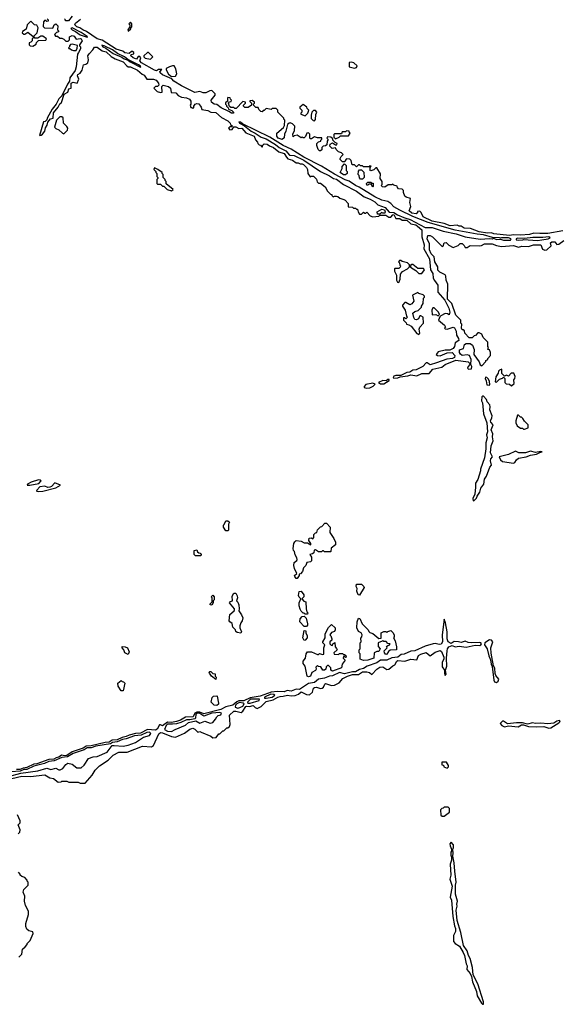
# Model space of a CAD drawing. Extents: x 2889633 to 3052318, y 540750 to 918690.
# Tile 316 of 656: x 2908695 to 2914090, y 777110 to 786905. Entities that reach past the tile are written whole.
import ezdxf

# ---------------------------------------------------------------- set-up
doc = ezdxf.new("R2010")
doc.units = 0

msp = doc.modelspace()

# ---------------------------------------------------------------- linework, layer by layer
at = {"layer": '0CON02XD'}
for points in [[(2909215, 786940), (2909180, 786895), (2909155, 786893.8), (2909142.5, 786905), (2909150, 786915)], [(2908825, 786642.5), (2908858.3, 786661.7), (2908861.7, 786678.3), (2908881.7, 786698.3), (2908955, 786700), (2908960, 786715), (2908925, 786740), (2908905, 786740), (2908875, 786720), (2908841.7, 786721.7), (2908840, 786745), (2908870, 786775), (2908880, 786825), (2908865, 786850), (2908843, 786853), (2908805, 786890), (2908770, 786855), (2908758.3, 786811.7), (2908721.7, 786788.3), (2908720, 786775), (2908735, 786760), (2908745, 786760), (2908775, 786780), (2908828.3, 786738.3), (2908830, 786725), (2908820, 786715), (2908820, 786695), (2908805, 786680), (2908790, 786675), (2908790, 786655), (2908800, 786645), (2908825, 786642.5)], [(2908966.7, 786915), (2908978.8, 786905), (2908979.3, 786890.7), (2908965, 786887.5), (2908945, 786900), (2908930, 786885), (2908928.3, 786838.3), (2908943, 786823), (2909025, 786820), (2909037.5, 786855), (2909055, 786863.3), (2909072.5, 786845), (2909070, 786805), (2909080, 786795), (2909080, 786785), (2909061.7, 786778.3), (2909041.7, 786758.3), (2909052.5, 786742.5), (2909071.7, 786741.7), (2909095, 786720), (2909115, 786720), (2909135, 786710), (2909155, 786690), (2909178.3, 786691.7), (2909190, 786705), (2909190, 786735), (2909215, 786747.5), (2909235, 786742.5), (2909255, 786710), (2909295, 786718.8), (2909306.7, 786715), (2909316.4, 786693.6), (2909290, 786655), (2909290, 786645), (2909300, 786635), (2909300, 786615), (2909280.7, 786579.3), (2909268.3, 786561.7), (2909257.1, 786435), (2909245, 786400), (2909192.9, 786327.1), (2909190, 786295), (2909168.8, 786265), (2909113.6, 786146.4), (2909083.9, 786116.1), (2909056.1, 786063.9), (2909016.4, 786013.6), (2908967.5, 785925), (2908965, 785910), (2908947, 785893), (2908931.7, 785888.3), (2908892.5, 785752.5), (2908910, 785755), (2908922.5, 785765), (2908945, 785797.5), (2908950.9, 785829.1), (2908969.2, 785855), (2908976, 785884), (2909002.5, 785917.5), (2909026.7, 785925), (2909031.9, 785978.1), (2909078.8, 786035), (2909092.7, 786067.3), (2909109.2, 786080.8), (2909135.9, 786164.1), (2909173.3, 786185), (2909184, 786216), (2909207.5, 786225), (2909206, 786275), (2909225, 786283.3), (2909267.5, 786275), (2909283.3, 786315), (2909270, 786345), (2909271.4, 786358.6), (2909295.9, 786374.1), (2909316.1, 786403.9), (2909330, 786455), (2909353, 786463), (2909373.3, 786476.7), (2909380, 786505), (2909374, 786545), (2909384.3, 786565.7), (2909423.3, 786605), (2909439.2, 786630.8), (2909465, 786632.5), (2909513.9, 786593.9), (2909555, 786583.8), (2909605, 786540), (2909645, 786516.7), (2909722.5, 786485), (2909760, 786445), (2909775, 786437.5), (2909795, 786437.5), (2909865, 786403.3), (2909911.7, 786361.7), (2909933, 786353), (2909960, 786315), (2910025, 786313.3), (2910052.5, 786305), (2910076.7, 786275), (2910080, 786255), (2910065, 786240), (2910045, 786240), (2910030, 786225), (2910061.7, 786191.7), (2910095, 786180), (2910110, 786185), (2910108.3, 786241.7), (2910120, 786255), (2910175, 786238.8), (2910193.3, 786225), (2910201.7, 786181.7), (2910245.9, 786175.9), (2910270.7, 786150.7), (2910303, 786133), (2910355, 786128.8), (2910383.3, 786115), (2910397.5, 786095), (2910397.5, 786065), (2910390, 786055), (2910395, 786030), (2910405, 786030), (2910415, 786020), (2910427, 786033), (2910427.5, 786045), (2910440, 786065), (2910455, 786072.5), (2910475, 786068.8), (2910500, 786035), (2910505, 786010), (2910565, 786002.5), (2910595, 785986.2), (2910645, 785982.9), (2910702.7, 785932.7), (2910765, 785900), (2910787.5, 785875), (2910791.7, 785861.7), (2910808.3, 785848.3), (2910805, 785840), (2910785, 785840), (2910770, 785825), (2910785, 785810), (2910808.3, 785811.7), (2910825, 785840), (2910845, 785840), (2910875, 785822.5), (2910905, 785825.8), (2910945, 785780), (2911025, 785746.2), (2911038.3, 785708.3), (2911060, 785685), (2911061.7, 785671.7), (2911075, 785660), (2911088.3, 785658.3), (2911101.7, 785641.7), (2911108.3, 785641.7), (2911111.7, 785658.3), (2911125, 785670), (2911155, 785667.5), (2911179.3, 785649.3), (2911220, 785635), (2911271.2, 785591.2), (2911325, 785573.3), (2911346.2, 785536.2), (2911361.7, 785521.7), (2911406.7, 785506.7), (2911445, 785480), (2911465, 785480), (2911485, 785470), (2911505, 785472.5), (2911517.5, 785465), (2911547.5, 785435), (2911557.5, 785415), (2911560, 785375), (2911581.7, 785341.7), (2911595, 785350), (2911615, 785350), (2911645, 785320), (2911651.7, 785291.7), (2911665, 785280), (2911685, 785280), (2911733, 785243), (2911755, 785200), (2911785, 785170), (2911800, 785165), (2911800, 785155), (2911811.7, 785141.7), (2911825, 785150), (2911845, 785150), (2911857, 785147), (2911878.3, 785128.3), (2911917, 785117), (2911930, 785110), (2911960, 785075), (2911961.7, 785041.7), (2912005, 785040), (2912015, 785030), (2912035, 785030), (2912045, 785020), (2912055, 785020), (2912060, 784995), (2912075, 784970), (2912095, 784970), (2912115, 784990), (2912125, 784980), (2912135, 784980), (2912145, 784990), (2912180, 784955), (2912205, 784942.5), (2912265, 784950), (2912275, 784960), (2912335, 784960), (2912365, 784940), (2912385, 784940), (2912403.8, 784965), (2912415, 784965.7), (2912435, 784927.5), (2912475, 784926.2), (2912499.3, 784909.3), (2912545, 784909.4), (2912584.2, 784874.2), (2912632.5, 784865), (2912650, 784850), (2912693.3, 784815), (2912693.9, 784743.9), (2912717.5, 784665), (2912713.3, 784625), (2912770, 784525), (2912780, 784415), (2912801.7, 784381.7), (2912807.5, 784335), (2912819.3, 784309.3), (2912853.3, 784265), (2912853.3, 784195), (2912922.5, 784115), (2912962.5, 784035), (2912972.5, 783995), (2912965, 783970), (2912949.3, 783979.3), (2912925, 783981.2), (2912882.5, 783957.5), (2912871.7, 783948.3), (2912860, 783915), (2912920, 783865), (2912927.5, 783845), (2912920, 783835), (2912925, 783830), (2912945, 783827.5), (2913005, 783847.5), (2913019.3, 783839.3), (2913036.4, 783806.4), (2913037.5, 783765), (2913057.5, 783735), (2913060, 783715), (2913025, 783690), (2913017, 783653), (2913005, 783632.5), (2912973, 783617), (2912925, 783616.7), (2912855, 783600), (2912837.5, 783575), (2912850, 783565), (2912875, 783561.2), (2912945, 783591.2), (2912995, 783593.8), (2913020.8, 783565), (2913016.8, 783543.2), (2912996.9, 783533.1), (2912942.1, 783527.9), (2912839.2, 783490.8), (2912775, 783472.5), (2912745, 783490), (2912735, 783490), (2912704, 783455), (2912637.8, 783422.2), (2912605, 783416.9), (2912575, 783398.6), (2912545, 783395.6), (2912483.3, 783366.7), (2912433.8, 783366.2), (2912415, 783360), (2912407.5, 783345), (2912415, 783337.5), (2912455, 783342.5)], [(2914095, 784803.8), (2913945, 784777.5), (2913865, 784776.7), (2913807, 784783), (2913765, 784768.8), (2913675, 784760.6), (2913605.9, 784764.1), (2913565, 784758.6), (2913410, 784775), (2913385, 784783.8), (2913345, 784781.4), (2913263.6, 784793.6), (2913177, 784827), (2913115, 784831.2), (2913085, 784850), (2913065, 784850), (2913045, 784860), (2912975, 784852.9), (2912915, 784876.7), (2912795, 784900), (2912707.5, 784945), (2912688.3, 784988.3), (2912675, 785000), (2912651.7, 784998.3), (2912650, 784985), (2912636.1, 784973.9), (2912595, 784979.2), (2912566.7, 785005), (2912582.5, 785045), (2912572.5, 785085), (2912580, 785125), (2912538.3, 785138.3), (2912525, 785150), (2912510, 785185), (2912510, 785205), (2912498.3, 785218.3), (2912461.7, 785221.7), (2912450, 785235), (2912448.3, 785248.3), (2912415, 785260), (2912405, 785270), (2912395, 785262.5), (2912358.3, 785261.7), (2912325, 785240), (2912301.7, 785241.7), (2912290, 785255), (2912300, 785265), (2912300, 785295), (2912280, 785325), (2912281.7, 785371.7), (2912245, 785430), (2912235, 785430), (2912215, 785410), (2912185, 785400), (2912180, 785405), (2912180, 785435), (2912188.3, 785448.3), (2912175, 785450), (2912165, 785440), (2912115, 785440), (2912105, 785450), (2912085, 785450), (2912075, 785460), (2912065, 785460), (2912045, 785440), (2912025, 785460), (2912001.7, 785461.7), (2911990, 785505), (2911977, 785517), (2911945, 785520), (2911930, 785505), (2911928.3, 785491.7), (2911905, 785490), (2911880, 785515), (2911880, 785525), (2911890, 785545), (2911910, 785565), (2911895, 785580), (2911865, 785590), (2911840, 785615), (2911835, 785630), (2911803, 785623), (2911778.3, 785648.3), (2911781.7, 785668.3), (2911805, 785680), (2911835, 785660), (2911848.3, 785661.7), (2911850, 785675), (2911831.7, 785681.7), (2911810, 785705), (2911808.3, 785718.3), (2911790, 785735), (2911755, 785740), (2911750, 785725), (2911760, 785715), (2911760, 785705), (2911753, 785697), (2911748.3, 785661.7), (2911735, 785650), (2911711.7, 785648.3), (2911700, 785635), (2911698.3, 785611.7), (2911685, 785600), (2911675, 785600), (2911662.5, 785615), (2911650, 785655), (2911650, 785675), (2911665, 785690), (2911690, 785695), (2911690, 785705), (2911700, 785715), (2911698.3, 785728.3), (2911655, 785730), (2911625, 785740), (2911595, 785720), (2911585, 785720), (2911580, 785725), (2911580, 785765), (2911565, 785780), (2911550, 785775), (2911538.3, 785741.7), (2911525, 785730), (2911515, 785730), (2911505, 785740), (2911495, 785730), (2911455, 785757.5), (2911425, 785750), (2911415, 785740), (2911410, 785765), (2911427, 785803), (2911430, 785845), (2911408.3, 785868.3), (2911385, 785877.5), (2911373, 785877), (2911358.3, 785861.7), (2911342.5, 785795), (2911327.5, 785765), (2911325, 785730), (2911305, 785712.5), (2911265, 785727.5), (2911250, 785745), (2911250, 785775), (2911316.4, 785833.6), (2911327, 785853), (2911330, 785905), (2911320, 785915), (2911320, 785925), (2911260, 785985), (2911260, 786005), (2911245, 786020), (2911205, 786020), (2911195, 786010), (2911145, 786020), (2911125, 786000), (2911115, 786000), (2911105, 785990), (2911091.7, 785991.7), (2911071.7, 786011.7), (2911065, 786030), (2911043, 786033), (2911021.7, 786051.7), (2911020, 786065), (2911030, 786075), (2911030, 786085), (2911005, 786100), (2910981.7, 786098.3), (2910981.7, 786091.7), (2911000, 786075), (2911000, 786055), (2910967, 786033), (2910933, 786033), (2910920, 786045), (2910920, 786055), (2910940, 786075), (2910940, 786085), (2910915, 786090), (2910848.3, 786021.7), (2910835, 786020), (2910825, 786030), (2910795, 786030), (2910781.7, 786041.7), (2910770, 786075), (2910781.7, 786088.3), (2910798.3, 786091.7), (2910800, 786105), (2910790, 786115), (2910788.3, 786128.3), (2910765, 786130), (2910760, 786125), (2910760, 786095), (2910741.7, 786078.3), (2910740, 786065), (2910750, 786055), (2910750, 786045), (2910768.3, 786028.3), (2910770, 786015), (2910805, 786000), (2910820, 785985), (2910820, 785975), (2910800, 785975), (2910775, 785992.5), (2910697.1, 786027.1), (2910655, 786062.5), (2910627.5, 786065), (2910603.3, 786085), (2910600, 786105), (2910640, 786155), (2910638.3, 786168.3), (2910605, 786200), (2910585, 786197.5), (2910545, 786177.5), (2910518.3, 786178.3), (2910485, 786190), (2910435, 786181.2), (2910305, 786248), (2910227.5, 786295), (2910206.7, 786316.7), (2910113.8, 786355), (2910090, 786375), (2910087.5, 786385), (2910108.3, 786408.3), (2910075, 786410), (2910055, 786397.5), (2910035, 786402), (2909907.5, 786475), (2909890, 786495), (2909900, 786525), (2909888.3, 786538.3), (2909871.7, 786538.3), (2909856.7, 786513.3), (2909822.5, 786525), (2909800, 786545), (2909801.7, 786558.3), (2909830, 786565), (2909828.3, 786578.3), (2909815, 786590), (2909805, 786590), (2909785, 786570), (2909740, 786575), (2909721.7, 786591.7), (2909655, 786612), (2909515, 786702.5), (2909465, 786716.2), (2909358.3, 786788.3), (2909322.7, 786802.7), (2909293.8, 786823.8), (2909262.5, 786835), (2909242.5, 786855), (2909250.7, 786869.3), (2909298.3, 786911.7)], [(2909775, 786790), (2909800, 786815), (2909800, 786825), (2909810, 786835), (2909810, 786865), (2909795, 786880), (2909780, 786865), (2909790, 786855), (2909790, 786835), (2909770, 786805), (2909775, 786790)], [(2909365, 786730), (2909370, 786735), (2909357.5, 786745), (2909305, 786776), (2909215, 786822.5), (2909202.5, 786817.5), (2909215, 786803.3), (2909248.8, 786788.8), (2909297.5, 786755), (2909365, 786730)], [(2909228.3, 786598.3), (2909255, 786600), (2909267, 786623), (2909268.3, 786648.3), (2909215, 786662.5), (2909201.7, 786658.3), (2909190, 786645), (2909190, 786635), (2909180, 786625), (2909185, 786620), (2909195, 786620), (2909210, 786605), (2909228.3, 786598.3)], [(2909895, 786432.5), (2909900, 786435), (2909892.5, 786445), (2909877.5, 786455), (2909770, 786510), (2909737.5, 786535), (2909668.8, 786568.8), (2909616.7, 786605), (2909535, 786646.2), (2909510, 786650), (2909522.5, 786635), (2909551.2, 786621.2), (2909625, 786568.8), (2909711.2, 786531.2), (2909732.5, 786515), (2909772.5, 786502.5), (2909792.5, 786485), (2909895, 786432.5)], [(2909995, 786512.5), (2910020, 786535), (2909975, 786580), (2909965, 786580), (2909930, 786545), (2909930, 786535), (2909943, 786523), (2909995, 786512.5)], [(2910205, 786340), (2910245, 786342.5), (2910257.5, 786365), (2910247.5, 786415), (2910230, 786445), (2910215, 786447.5), (2910183, 786437), (2910151.7, 786418.3), (2910150, 786405), (2910173.6, 786363.6), (2910205, 786340)], [(2912025, 786422.5), (2912045, 786430), (2912050, 786445), (2912017, 786477), (2911995, 786482.5), (2911971.7, 786478.3), (2911970, 786435), (2912025, 786422.5)], [(2911535, 785950), (2911560, 785975), (2911570, 786005), (2911551.7, 786021.7), (2911550, 786035), (2911515, 786060), (2911480, 786035), (2911480, 786025), (2911500, 786005), (2911500, 785985), (2911490, 785975), (2911490, 785965), (2911535, 785950)], [(2911625, 785900), (2911637, 785913), (2911638.3, 785961.7), (2911650, 785985), (2911635, 786000), (2911615, 786000), (2911600, 785985), (2911592.5, 785955), (2911592.5, 785922.5), (2911611.7, 785901.7), (2911625, 785900)], [(2909135, 785770), (2909170, 785805), (2909172.5, 785825), (2909163, 785843), (2909130, 785875), (2909128.3, 785928.3), (2909115, 785940), (2909105, 785940), (2909095, 785937.5), (2909062.5, 785905), (2909040, 785835), (2909053, 785823), (2909085, 785810), (2909120, 785775), (2909135, 785770)], [(2913575, 784713.3), (2913580, 784725), (2913555, 784733.3), (2913485, 784736.2), (2913475, 784730), (2913465, 784736.2), (2913397, 784737), (2913305, 784765.6), (2913245, 784770.8), (2913025, 784812), (2912755, 784887.5), (2912605, 784948.6), (2912475, 785010), (2912414.4, 785044.4), (2912385, 785077.5), (2912356.1, 785096.1), (2912295, 785110.8), (2912224.4, 785144.4), (2912069.7, 785239.7), (2912034.4, 785254.4), (2911972.5, 785297.5), (2911932.1, 785312.1), (2911825, 785368), (2911695, 785449.2), (2911518.8, 785538.8), (2911395, 785616), (2911315, 785653.8), (2911182.5, 785735), (2910910, 785870), (2910890, 785885), (2910872.5, 785887.5), (2910880, 785875), (2910928.8, 785848.8), (2910997.5, 785795), (2911037.5, 785777.5), (2911095, 785736.7), (2911145, 785721.2), (2911237, 785663), (2911275, 785632), (2911339.5, 785599.5), (2911378.8, 785558.8), (2911425, 785554), (2911518.6, 785508.6), (2911684.4, 785394.4), (2911775, 785352.5), (2911814.2, 785324.2), (2911845, 785318), (2911915, 785266), (2912045, 785198.6), (2912121.3, 785141.3), (2912180.7, 785120.7), (2912224.5, 785094.5), (2912254.3, 785064.3), (2912328, 785038), (2912369.1, 784989.1), (2912415, 784988.2), (2912452.1, 784962.1), (2912515, 784935.7), (2912578.5, 784918.5), (2912725, 784838.8), (2912752, 784838), (2912795, 784838), (2912905, 784802), (2913035, 784776.2), (2913125, 784746.2), (2913275, 784721.2), (2913365, 784727.5), (2913395, 784723.8), (2913405, 784730), (2913435, 784717.5), (2913475, 784722.5), (2913505, 784713.3), (2913575, 784713.3)], [(2911835, 785720), (2911870, 785735), (2911885, 785750), (2911965, 785750), (2911980, 785775), (2911970, 785785), (2911970, 785795), (2911945, 785800), (2911935, 785790), (2911901.7, 785788.3), (2911895, 785770), (2911825, 785770), (2911818.3, 785761.7), (2911820, 785735), (2911835, 785720)], [(2911935, 785362.5), (2911915, 785362.5), (2911880, 785385), (2911900, 785425), (2911900, 785445), (2911925, 785470), (2911940, 785455), (2911940, 785405), (2911950, 785395), (2911950, 785375), (2911935, 785362.5)], [(2910205, 785202.5), (2910220, 785215), (2910151.7, 785271.7), (2910150, 785295), (2910140, 785305), (2910140, 785315), (2910120, 785335), (2910120, 785365), (2910110, 785375), (2910110, 785385), (2910070, 785415), (2910035, 785430), (2910030, 785415), (2910050, 785395), (2910050, 785385), (2910060, 785375), (2910060, 785345), (2910070, 785335), (2910070, 785325), (2910060, 785315), (2910060, 785275), (2910065, 785270), (2910095, 785270), (2910115, 785250), (2910128.3, 785248.3), (2910160, 785215), (2910205, 785202.5)], [(2912105, 785320), (2912085, 785320), (2912073, 785333), (2912070, 785355), (2912060, 785365), (2912063, 785397), (2912075, 785410), (2912095, 785410), (2912117, 785387), (2912120, 785335), (2912105, 785320)], [(2912205, 785240), (2912188.3, 785268.3), (2912165, 785270), (2912155, 785260), (2912145, 785260), (2912143, 785277), (2912155, 785290), (2912185, 785290), (2912195, 785280), (2912208.3, 785278.3), (2912210, 785245), (2912205, 785240)], [(2912275, 784970), (2912251.7, 784971.7), (2912250, 784995), (2912295, 785018.8), (2912323.3, 785015), (2912330, 784995), (2912325, 784980), (2912305, 784980), (2912292.5, 784987.5), (2912275, 784970)], [(2912455, 783342.5), (2912477, 783353), (2912555, 783361.2), (2912585, 783371.2), (2912645, 783361.4), (2912695, 783384.6), (2912765, 783384), (2912802.3, 783427.7), (2912891.1, 783448.9), (2912924.4, 783475.6), (2913031.2, 783518.8), (2913155, 783500), (2913168.3, 783488.3), (2913170, 783475), (2913152.5, 783455), (2913148.3, 783438.3), (2913158.3, 783428.3), (2913188.3, 783431.7), (2913190, 783455), (2913180, 783475), (2913182.5, 783525), (2913166.7, 783565), (2913145, 783570), (2913095, 783563.8), (2913076.7, 783576.7), (2913067.1, 783595), (2913069.2, 783620.8), (2913108.8, 783635), (2913116.2, 783673.8), (2913135, 783683.8), (2913175, 783683.8), (2913198.3, 783668.3), (2913213.8, 783625), (2913212, 783575), (2913262.7, 783502.7), (2913275, 783472.5), (2913290, 783460), (2913330, 783505), (2913330, 783515), (2913350, 783525), (2913350, 783535), (2913377.5, 783565), (2913377.5, 783595), (2913365, 783620), (2913350, 783625), (2913357.5, 783645), (2913350, 783655), (2913348.3, 783698.3), (2913303.6, 783743.6), (2913290, 783775), (2913265, 783790), (2913251.7, 783788.3), (2913228.3, 783761.7), (2913215, 783760), (2913195, 783740), (2913165, 783740), (2913120, 783785), (2913118.3, 783808.3), (2913105, 783820), (2913095, 783820), (2913087.5, 783835), (2913090, 783875), (2913080, 783885), (2913080, 783915), (2913032.5, 783965), (2912990.7, 784080.7), (2912947.5, 784125), (2912951.2, 784275), (2912936.7, 784315), (2912932.5, 784355), (2912925, 784367.5), (2912873.9, 784393.9), (2912854, 784414), (2912853.3, 784445), (2912821.2, 784495), (2912817, 784547), (2912787.5, 784575), (2912770, 784615), (2912770, 784675), (2912747.5, 784725), (2912751.7, 784758.3), (2912775, 784757.5), (2912800, 784745), (2912895, 784650), (2912910, 784655), (2912913, 784677), (2912920, 784685), (2912935, 784687.5), (2912961.7, 784661.7), (2913005, 784637.5), (2913055, 784657.5), (2913075, 784680), (2913095, 784680), (2913115, 784660), (2913125, 784640), (2913145, 784640), (2913175, 784660), (2913265, 784656.7), (2913285, 784658.8), (2913316.4, 784673.6), (2913393.6, 784673.6), (2913435, 784658.8), (2913485, 784650), (2913605, 784660), (2913655, 784642.5), (2913687, 784653), (2913755, 784647.5), (2913805, 784666.2), (2913875, 784666.2), (2913891.7, 784621.7), (2913915, 784611.2), (2913935, 784616.7), (2913980, 784655), (2913972.5, 784685), (2913985, 784696.2), (2914015, 784696.7), (2914035, 784670), (2914055, 784673.3), (2914105, 784707.5)], [(2913845, 784708.8), (2913885, 784713.8), (2913950, 784725), (2913970, 784735), (2913955, 784746), (2913895, 784738.8), (2913798.3, 784738.3), (2913715, 784727.5), (2913645, 784730), (2913630, 784725), (2913630, 784715), (2913655, 784711.2), (2913696.1, 784713.9), (2913705, 784720), (2913845, 784708.8)], [(2912465, 784290), (2912477.5, 784325), (2912480, 784375), (2912500, 784400), (2912550, 784425), (2912570, 784445), (2912570, 784465), (2912550, 784485), (2912498.3, 784498.3), (2912485, 784510), (2912471.7, 784508.3), (2912460, 784495), (2912470, 784485), (2912473, 784463), (2912480, 784455), (2912478.3, 784441.7), (2912465, 784430), (2912425, 784430), (2912420, 784425), (2912423, 784403), (2912440, 784365), (2912443, 784313), (2912450, 784295), (2912465, 784290)], [(2912695, 784380), (2912720, 784415), (2912708.3, 784428.3), (2912655, 784430), (2912605, 784470), (2912595, 784470), (2912581.7, 784458.3), (2912581.7, 784441.7), (2912635, 784410), (2912665, 784380), (2912695, 784380)], [(2912665, 783772.5), (2912672.5, 783785), (2912667.5, 783825), (2912673, 783847), (2912710, 783885), (2912707.5, 783945), (2912685, 783960), (2912675, 783960), (2912660, 783930), (2912639.3, 783920.7), (2912625, 783923.3), (2912613.6, 783943.6), (2912603.3, 783985), (2912625, 784002.5), (2912658.3, 784011.7), (2912690, 784045), (2912690, 784055), (2912707, 784083), (2912710, 784135), (2912720, 784145), (2912720, 784155), (2912707, 784167), (2912665, 784180), (2912655, 784190), (2912600, 784165), (2912612.5, 784105), (2912593.3, 784076.7), (2912575, 784067.5), (2912535, 784090), (2912525, 784090), (2912500, 784065), (2912500, 784055), (2912527.5, 784015), (2912540, 783955), (2912550, 783945), (2912535, 783930), (2912525, 783940), (2912511.7, 783938.3), (2912510, 783915), (2912538.3, 783888.3), (2912540, 783875), (2912565, 783870), (2912586.4, 783856.4), (2912642.3, 783782.3), (2912665, 783772.5)], [(2912855, 783960), (2912867.5, 783972.5), (2912860, 783995), (2912815, 784040), (2912801.7, 784038.3), (2912792.5, 784015), (2912795, 783970), (2912831.7, 783971.7), (2912855, 783960)], [(2913585, 783262.5), (2913610, 783285), (2913608.3, 783321.7), (2913617.5, 783335), (2913620, 783355), (2913608.3, 783388.3), (2913581.7, 783388.3), (2913555, 783360), (2913535, 783367.5), (2913515, 783360), (2913490, 783385), (2913488.3, 783428.3), (2913465, 783420), (2913455, 783410), (2913451.7, 783388.3), (2913428.3, 783351.7), (2913421.7, 783301.7), (2913435, 783300), (2913465, 783330), (2913495, 783340), (2913505, 783350), (2913520, 783335), (2913520, 783295), (2913532.5, 783282.5), (2913565, 783280), (2913585, 783262.5)], [(2912315, 783283.8), (2912367.5, 783315), (2912370, 783325), (2912355, 783326.2), (2912337.5, 783312.5), (2912305, 783316), (2912262.5, 783295), (2912283.8, 783283.8), (2912315, 783283.8)], [(2913365, 783270), (2913370, 783275), (2913367, 783307), (2913355, 783330), (2913340, 783345), (2913325, 783350), (2913322.5, 783335), (2913333.8, 783313.8), (2913341.2, 783271.2), (2913365, 783270)], [(2912145, 783240), (2912175, 783244), (2912210.7, 783259.3), (2912228.3, 783278.3), (2912205, 783288), (2912136.7, 783275), (2912120, 783255), (2912120, 783245), (2912145, 783240)], [(2913205, 782120), (2913215, 782122.5), (2913236.7, 782145), (2913243.8, 782166.2), (2913270, 782205), (2913280, 782245), (2913308.8, 782285), (2913316, 782335), (2913336.8, 782363.2), (2913370, 782455), (2913387.5, 782475), (2913375.9, 782515.9), (2913380, 782535), (2913397.5, 782555), (2913376.4, 782595), (2913384.2, 782665), (2913402.9, 782715), (2913395.6, 782755), (2913399.2, 782785), (2913383.1, 782825), (2913404.2, 782875), (2913380.4, 782900.4), (2913376.7, 782915), (2913390.8, 782945), (2913392.5, 782965), (2913368.6, 783025), (2913373.8, 783055), (2913370, 783075), (2913343.3, 783105), (2913336.1, 783126.1), (2913305, 783160), (2913295, 783160), (2913288.3, 783151.7), (2913287.5, 783115), (2913297.5, 783095), (2913308, 782985), (2913340, 782895), (2913346, 782805), (2913336.7, 782775), (2913343.8, 782745), (2913329.2, 782695), (2913329.4, 782635), (2913316, 782545), (2913276, 782435), (2913277.7, 782417.7), (2913250.3, 782329.7), (2913226, 782295), (2913228.6, 782255), (2913220, 782185), (2913201.7, 782141.7), (2913205, 782120)], [(2913705, 782830), (2913715, 782832.5), (2913750, 782845), (2913750, 782875), (2913715, 782910), (2913698.3, 782938.3), (2913685, 782950), (2913675, 782950), (2913655, 782970), (2913645, 782970), (2913627.5, 782915), (2913627.5, 782895), (2913642.5, 782865), (2913675, 782840), (2913695, 782840), (2913705, 782830)], [(2913605, 782493.3), (2913619.5, 782500.5), (2913634.4, 782525.6), (2913655, 782542.5), (2913730, 782555), (2913775, 782573.3), (2913835, 782583.3), (2913865, 782600), (2913890, 782605), (2913875, 782610), (2913825, 782600), (2913775, 782611.2), (2913725, 782597.1), (2913656.4, 782596.4), (2913625, 782613.8), (2913555, 782578.9), (2913463.8, 782556.2), (2913476.7, 782525), (2913495, 782510), (2913605, 782493.3)], [(2908795, 782274.2), (2908885, 782292), (2908907, 782317), (2908900, 782325), (2908883.3, 782326.7), (2908810, 782305), (2908772.5, 782285), (2908770, 782275), (2908795, 782274.2)], [(2908885, 782210), (2908925, 782214.2), (2909055, 782246.7), (2909100, 782275), (2909045, 782297.5), (2909009.7, 782260.3), (2908995, 782253.3), (2908975, 782252.5), (2908945, 782264.2), (2908895, 782258.8), (2908863.8, 782225), (2908862.5, 782215), (2908885, 782210)], [(2910765, 781820), (2910745, 781820), (2910720, 781855), (2910720, 781875), (2910728.3, 781881.7), (2910745, 781920), (2910765, 781920), (2910780, 781905), (2910772.5, 781885), (2910771.7, 781828.3), (2910765, 781820)], [(2911455, 781347.5), (2911445, 781347.5), (2911430, 781365), (2911427.5, 781375), (2911450, 781395), (2911426.7, 781445), (2911420, 781475), (2911423.9, 781506.1), (2911450, 781525), (2911452.5, 781535), (2911451.7, 781551.7), (2911433, 781583), (2911427.5, 781615), (2911417.5, 781625), (2911413.3, 781645), (2911421.2, 781695), (2911429.3, 781710.7), (2911445, 781722.5), (2911495, 781717.5), (2911525, 781700), (2911555, 781700), (2911590, 781680), (2911590, 781695), (2911570, 781725), (2911571.7, 781748.3), (2911595, 781750), (2911608.3, 781741.7), (2911620, 781755), (2911620, 781785), (2911635, 781800), (2911650, 781805), (2911655, 781830), (2911685, 781860), (2911698.3, 781861.7), (2911730, 781895), (2911747, 781897), (2911782.5, 781855), (2911780, 781805), (2911820, 781745), (2911836.4, 781706.4), (2911835, 781680), (2911791.7, 781648.3), (2911790, 781615), (2911785, 781610), (2911725, 781610), (2911715, 781620), (2911705, 781620), (2911695, 781610), (2911665, 781610), (2911635, 781630), (2911621.7, 781628.3), (2911618.3, 781601.7), (2911605, 781590), (2911580, 781585), (2911597.5, 781557.5), (2911597, 781523), (2911587, 781513), (2911550, 781505), (2911540, 781475), (2911518.3, 781451.7), (2911507.5, 781415), (2911486.4, 781393.6), (2911475, 781390), (2911472.5, 781375), (2911455, 781347.5)], [(2910495, 781570), (2910441.7, 781571.7), (2910430, 781585), (2910430, 781625), (2910455, 781630), (2910461.7, 781611.7), (2910475, 781600), (2910488.3, 781598.3), (2910500, 781585), (2910495, 781570)], [(2912075, 781180), (2912060, 781185), (2912048.3, 781218.3), (2912050, 781245), (2912040, 781265), (2912045, 781290), (2912095, 781290), (2912117, 781267), (2912120, 781255), (2912075, 781180)], [(2910605, 781080), (2910590, 781085), (2910590, 781095), (2910610, 781115), (2910610, 781155), (2910600, 781165), (2910615, 781180), (2910630, 781165), (2910630, 781135), (2910620, 781125), (2910620, 781105), (2910605, 781080)], [(2910895, 780802.5), (2910858.3, 780808.3), (2910845, 780820), (2910840, 780835), (2910813, 780863), (2910807, 780897), (2910783.6, 780913.6), (2910777.5, 780925), (2910783, 780987), (2910826.4, 781023.6), (2910830, 781035), (2910830, 781045), (2910780, 781105), (2910791.7, 781118.3), (2910810, 781125), (2910808.3, 781171.7), (2910825, 781200), (2910845, 781200), (2910857.5, 781175), (2910860, 781155), (2910850, 781125), (2910865, 781110), (2910873, 781083), (2910877.5, 781045), (2910872.5, 781025), (2910900, 780985), (2910912.5, 780955), (2910907.5, 780925), (2910892.5, 780905), (2910882.5, 780875), (2910882.5, 780855), (2910900, 780815), (2910895, 780802.5)], [(2911555, 780990), (2911535, 780990), (2911525, 781000), (2911515, 781000), (2911495, 781020), (2911485, 781040), (2911473.8, 781075), (2911473.3, 781105), (2911490, 781145), (2911475, 781160), (2911468.3, 781178.3), (2911475, 781217.5), (2911495, 781220), (2911520, 781185), (2911520, 781165), (2911500, 781145), (2911521.7, 781121.7), (2911540, 781115), (2911542.5, 781045), (2911550, 781015), (2911560, 781005), (2911555, 780990)], [(2911545, 780870), (2911525, 780870), (2911480, 780915), (2911483.3, 780945), (2911505, 780967.5), (2911525, 780970), (2911541.7, 780951.7), (2911557.5, 780895), (2911556.7, 780883.3), (2911545, 780870)], [(2908617.5, 779355), (2908715, 779379.2), (2908803.9, 779376.1), (2908943.6, 779393.6), (2908995, 779362.5), (2909030, 779355), (2909078.3, 779318.3), (2909107, 779323), (2909115, 779330), (2909165, 779330), (2909185, 779320), (2909275, 779320), (2909295, 779310), (2909345, 779310), (2909415, 779390), (2909445, 779440), (2909487, 779483), (2909575, 779537.5), (2909625, 779587.5), (2909680.7, 779619.3), (2909765, 779616.7), (2909915, 779677.5), (2910007, 779673), (2910026.1, 779683.9), (2910079.3, 779800.7), (2910095, 779813.3), (2910115, 779811.2), (2910205, 779773.8), (2910245, 779766.7), (2910333.6, 779806.4), (2910385, 779846.7), (2910415, 779856.7), (2910435, 779847.5), (2910465, 779817.5), (2910485, 779822.5), (2910498.3, 779818.3), (2910595, 779777.5), (2910615, 779762.5), (2910647, 779763), (2910675, 779800), (2910685, 779800), (2910715, 779830), (2910725, 779830), (2910755, 779860), (2910765, 779860), (2910780, 779875), (2910786.7, 779895), (2910782.5, 779985), (2910822.5, 780025), (2910845, 780025.8), (2910895.9, 780014.1), (2910915, 780026.7), (2910945, 780071.2), (2910955, 780075.8), (2910978.8, 780071.2), (2911015, 780082.5), (2911035, 780062.5), (2911056.4, 780053.6), (2911095, 780072.5), (2911145, 780123.3), (2911215, 780138), (2911260, 780165), (2911285, 780172), (2911316.1, 780173.9), (2911356.1, 780186.1), (2911395, 780180), (2911435, 780183.3), (2911466.1, 780193.9), (2911495, 780220), (2911545, 780192.5), (2911575, 780187.5), (2911607.5, 780215), (2911617.5, 780255), (2911625, 780262.5), (2911645, 780263.3), (2911685, 780251.2), (2911703.9, 780256.1), (2911716, 780264), (2911727.5, 780295), (2911737, 780303), (2911795, 780282), (2911825, 780286), (2911872.3, 780307.7), (2911908.3, 780351.7), (2911955, 780374.2), (2912005, 780390), (2912065, 780390), (2912105, 780417.5), (2912146.4, 780416.4), (2912171.7, 780411.7), (2912195, 780392.5), (2912246.1, 780443.9), (2912275, 780463.8), (2912306, 780466), (2912345, 780440), (2912365, 780442.5), (2912405, 780477.5), (2912425, 780487.5), (2912444, 780525), (2912455, 780531.4), (2912525, 780522.5), (2912585, 780542.5), (2912645, 780537.5), (2912660.9, 780579.1), (2912685, 780594.2), (2912735, 780610), (2912775, 780576.7), (2912825, 780613.8), (2912875, 780630), (2912888.3, 780618.3), (2912913.3, 780565), (2912913.3, 780545), (2912897, 780513), (2912897, 780467), (2912920, 780435), (2912917.5, 780405), (2912925, 780380), (2912936.4, 780393.6), (2912930, 780435), (2912943.3, 780475), (2912938.8, 780555), (2912944.2, 780625), (2912947.1, 780645), (2912961.2, 780665), (2912995, 780678.8), (2913025, 780667.1), (2913065, 780672.2), (2913135, 780661.9), (2913225, 780681.1), (2913269.7, 780680.3), (2913281.2, 780685), (2913286.2, 780695), (2913281.2, 780705), (2913265, 780710), (2913185, 780704.4), (2913155, 780707.9), (2913125, 780721.1), (2913085, 780708.5), (2913058.8, 780715), (2913015, 780719.2), (2912985, 780700), (2912956.8, 780716.8), (2912946.6, 780746.6), (2912944.2, 780815), (2912929.2, 780905), (2912915, 780940), (2912895.7, 780785), (2912897.5, 780715), (2912885, 780692.9), (2912865, 780688.2), (2912825, 780700), (2912805, 780696.9), (2912725, 780671.9), (2912622.2, 780627.8), (2912585, 780623.6), (2912516.2, 780593.8), (2912489.4, 780590.6), (2912455.5, 780564.5), (2912395, 780555.7), (2912345, 780533.3), (2912281.2, 780535), (2912245, 780508.1), (2912150, 780475), (2912115, 780450.8), (2912075, 780441.2), (2912035, 780418.8), (2912005, 780418.8), (2911925, 780399.1), (2911875, 780409.6), (2911805, 780378.8), (2911775, 780373.6), (2911725, 780353.1), (2911665.4, 780344.6), (2911625, 780311.9), (2911565, 780302.9), (2911476.7, 780243.3), (2911445, 780244.2), (2911395, 780225.6), (2911355, 780232.9), (2911325, 780218.9), (2911257.6, 780222.4), (2911195, 780215.5), (2911085, 780176.9), (2910985, 780159.2), (2910925, 780128.5), (2910875, 780128.8), (2910855, 780119.6), (2910815, 780086.5), (2910745, 780068.2), (2910696.4, 780043.6), (2910525, 780000), (2910485, 780015.4), (2910454.7, 780015.3), (2910437.9, 780005), (2910419.2, 779970.8), (2910345, 779965.5), (2910295, 779937.8), (2910255.4, 779924.6), (2910205, 779914.6), (2910165, 779916.1), (2910115, 779881.2), (2910095, 779891.2), (2910085, 779889.2), (2910061.5, 779848.5), (2910045, 779837.3), (2909965, 779842.2), (2909895, 779806.4), (2909845, 779803.6), (2909782, 779788), (2909755, 779774.4), (2909714.6, 779765.4), (2909665, 779740.5), (2909615, 779736.9), (2909585, 779716.5), (2909544.5, 779715.5), (2909405, 779680), (2909355, 779676.5), (2909325, 779659.4), (2909217.6, 779622.4), (2909165, 779586.2), (2909145, 779582.5), (2909111.5, 779588.5), (2909085, 779569.1), (2909057.3, 779562.7), (2909035, 779547.3), (2908985, 779544.5), (2908865, 779502.1), (2908835, 779498.5), (2908765, 779464.6), (2908729.5, 779460.5), (2908695, 779444.6), (2908662.8, 779447.2)], [(2911565, 780367.5), (2911552.5, 780375), (2911532.5, 780475), (2911515, 780500), (2911513.3, 780525), (2911537.5, 780555), (2911543.6, 780596.4), (2911555, 780617.5), (2911596.4, 780616.4), (2911655, 780590), (2911665, 780590), (2911675, 780600), (2911705, 780590), (2911718.3, 780591.7), (2911720, 780655), (2911730, 780685), (2911710, 780705), (2911710, 780715), (2911732.5, 780755), (2911732.5, 780795), (2911765, 780860), (2911795, 780890), (2911830, 780855), (2911832.5, 780835), (2911825, 780820), (2911795, 780810), (2911780, 780785), (2911790, 780775), (2911800, 780745), (2911798.3, 780731.7), (2911780, 780715), (2911780, 780695), (2911791.7, 780681.7), (2911805, 780680), (2911810, 780695), (2911828.3, 780708.3), (2911830, 780665), (2911845, 780650), (2911850, 780635), (2911820, 780605), (2911821.7, 780591.7), (2911865, 780590), (2911875, 780600), (2911905, 780600), (2911915, 780590), (2911925, 780590), (2911938.3, 780578.3), (2911940, 780565), (2911935, 780560), (2911925, 780570), (2911915, 780570), (2911910, 780555), (2911930, 780535), (2911902.5, 780495), (2911893, 780457), (2911805, 780423.8), (2911790, 780435), (2911788.3, 780458.3), (2911765, 780480), (2911755, 780480), (2911741.7, 780468.3), (2911737.5, 780445), (2911725, 780432.5), (2911710, 780435), (2911688.3, 780468.3), (2911665, 780470), (2911655, 780480), (2911640, 780465), (2911642.5, 780445), (2911635, 780430), (2911600.7, 780409.3), (2911585, 780373.3), (2911565, 780367.5)], [(2912115, 780530), (2912080, 780545), (2912080, 780595), (2912070, 780605), (2912070, 780635), (2912080, 780645), (2912080, 780705), (2912090, 780715), (2912088.3, 780751.7), (2912097.5, 780765), (2912100, 780785), (2912090, 780805), (2912065, 780820), (2912047.5, 780855), (2912050, 780915), (2912065, 780950), (2912078.3, 780948.3), (2912100, 780895), (2912160, 780835), (2912165, 780820), (2912175, 780810), (2912205, 780800), (2912265, 780750), (2912288.3, 780751.7), (2912290, 780805), (2912315, 780820), (2912335, 780820), (2912345, 780810), (2912355, 780820), (2912385, 780830), (2912405, 780810), (2912417.5, 780785), (2912417.5, 780765), (2912410, 780755), (2912427, 780727), (2912442.5, 780665), (2912440, 780635), (2912378.3, 780631.7), (2912360.7, 780619.3), (2912345, 780592.5), (2912335, 780590), (2912322.5, 780605), (2912320, 780625), (2912350, 780655), (2912341.7, 780668.3), (2912355, 780680), (2912368.3, 780681.7), (2912380, 780695), (2912355, 780700), (2912338.3, 780718.3), (2912315, 780720), (2912305, 780730), (2912298.3, 780721.7), (2912260, 780705), (2912258.3, 780668.3), (2912280, 780645), (2912265, 780620), (2912245, 780620), (2912220, 780605), (2912217.5, 780555), (2912155, 780534), (2912115, 780530)], [(2911525, 780730), (2911510, 780755), (2911525, 780830), (2911540, 780825), (2911540, 780805), (2911552.5, 780775), (2911552.5, 780755), (2911535, 780732.5), (2911525, 780730)], [(2909775, 780590), (2909740, 780605), (2909730, 780635), (2909712.5, 780655), (2909715, 780670), (2909745, 780667.5), (2909767.5, 780655), (2909782.5, 780615), (2909775, 780590)], [(2913435, 780312.9), (2913451.9, 780325), (2913458.1, 780345), (2913430.4, 780380.4), (2913421.7, 780401.7), (2913418.1, 780455), (2913407.1, 780477.1), (2913382.1, 780602.1), (2913380, 780655), (2913398.6, 780715), (2913385, 780731.9), (2913365, 780735.5), (2913319.2, 780705), (2913316.8, 780686.8), (2913341.9, 780645), (2913359.2, 780575), (2913377.1, 780537.1), (2913381.9, 780495), (2913392, 780472), (2913407.8, 780335), (2913417.5, 780317.5), (2913435, 780312.9)], [(2910645, 780340), (2910602.5, 780375), (2910582.5, 780405), (2910580, 780415), (2910585, 780420), (2910595, 780420), (2910615, 780400), (2910638.3, 780398.3), (2910640, 780375), (2910650, 780365), (2910645, 780340)], [(2909725, 780230), (2909705, 780230), (2909672.5, 780275), (2909670, 780305), (2909705, 780330), (2909715, 780320), (2909728.3, 780318.3), (2909740, 780305), (2909725, 780230)], [(2910655, 780083.3), (2910630, 780085), (2910600, 780115), (2910608.3, 780161.7), (2910623, 780177), (2910655, 780180), (2910660, 780175), (2910672.5, 780105), (2910670, 780095), (2910655, 780083.3)], [(2911145, 780154.3), (2911205, 780166), (2911232.5, 780185), (2911223.3, 780193.3), (2911193.3, 780195), (2911130, 780165), (2911130, 780155), (2911145, 780154.3)], [(2910865, 780056), (2910885, 780061.2), (2910915, 780076.2), (2910927.5, 780097.5), (2910917.5, 780105), (2910880.9, 780110.9), (2910855, 780100.6), (2910842.2, 780085), (2910836.7, 780065), (2910865, 780056)], [(2910985, 780104.2), (2911075, 780133.3), (2911080, 780145), (2910990, 780145), (2910960, 780115), (2910962.5, 780105), (2910985, 780104.2)], [(2910205, 779823.3), (2910240, 779845), (2910345, 779886.7), (2910375, 779912.5), (2910445, 779930), (2910485, 779907.5), (2910535, 779927.5), (2910588.3, 779908.3), (2910615, 779912.5), (2910642.5, 779945), (2910655, 779970), (2910668.3, 779981.7), (2910695, 779990), (2910700, 780005), (2910685, 780012.5), (2910605, 780005.5), (2910525, 779976.9), (2910485, 780001.5), (2910463.3, 780005), (2910446.4, 779995), (2910442.7, 779957.3), (2910435, 779948.8), (2910385, 779938.8), (2910355, 779941.2), (2910297.1, 779912.9), (2910255, 779900.8), (2910214.4, 779895.6), (2910165, 779898.1), (2910150, 779885), (2910134, 779845), (2910165, 779826.2), (2910205, 779823.3)], [(2913955, 779857.5), (2913975, 779860), (2914055, 779908.8), (2914070, 779925), (2914063.3, 779933.3), (2914035, 779927.1), (2914005, 779907.5), (2913945, 779899.4), (2913875, 779908.1), (2913825, 779904), (2913795, 779910.8), (2913745, 779895.7), (2913695, 779910), (2913635, 779910.8), (2913545, 779901.2), (2913505, 779927.5), (2913495, 779928), (2913472.5, 779905), (2913490, 779885), (2913515, 779871.2), (2913555, 779880), (2913651.7, 779871.7), (2913685, 779888.8), (2913705, 779888.8), (2913754.2, 779874.2), (2913835, 779868.8), (2913905, 779872.5), (2913955, 779857.5)], [(2908584.2, 779375.8), (2908705, 779410), (2908875, 779431.2), (2908965, 779458.8), (2909005, 779447.5), (2909055, 779457.5), (2909085, 779442.5), (2909097, 779443), (2909123, 779457), (2909152.5, 779495), (2909175, 779510), (2909215, 779497.5), (2909263, 779463), (2909307, 779463), (2909335, 779490), (2909380, 779555), (2909425, 779572.5), (2909466.4, 779573.6), (2909565, 779616.7), (2909615, 779683.3), (2909635, 779686.2), (2909725, 779676.7), (2909775, 779686.7), (2909845, 779713.3), (2909925, 779766.7), (2909986.4, 779783.6), (2910000, 779805), (2909985, 779816), (2909960, 779815), (2909901.3, 779788.7), (2909835, 779780.6), (2909755, 779751.9), (2909716.7, 779745), (2909665, 779720), (2909617.5, 779715), (2909599.4, 779700.6), (2909451.5, 779678.5), (2909405, 779662.5), (2909365, 779661.1), (2909335, 779640.6), (2909225, 779604.3), (2909168.9, 779571.1), (2909115, 779565.6), (2909037.7, 779532.3), (2908985, 779526.4), (2908942.9, 779507.1), (2908835, 779480), (2908765, 779447.5), (2908735, 779444.3), (2908701.1, 779428.9), (2908611.2, 779421.2)], [(2912945, 779460), (2912957, 779473), (2912957.5, 779485), (2912938.3, 779518.3), (2912891.7, 779518.3), (2912891.7, 779491.7), (2912908.3, 779488.3), (2912911.7, 779471.7), (2912945, 779460)], [(2912915, 778980), (2912967, 779023), (2912967, 779057), (2912955, 779070), (2912915, 779070), (2912905, 779060), (2912891.7, 779058.3), (2912880, 779045), (2912881.7, 778991.7), (2912895, 778980), (2912915, 778980)], [(2908680, 778805), (2908697, 778823), (2908700, 778845), (2908680, 778895), (2908700, 778915), (2908700, 778935), (2908672.5, 778995)], [(2913305, 777110), (2913307.5, 777135), (2913250, 777315), (2913203, 777403), (2913196.7, 777475), (2913173.8, 777565), (2913156.7, 777595), (2913143.6, 777643.6), (2913108.8, 777695), (2913080, 777825), (2913043.6, 777943.6), (2913036.2, 778045), (2913046.2, 778085), (2913041.2, 778105), (2913046.7, 778135), (2913028.8, 778205), (2913028.8, 778295), (2913036.2, 778325), (2913020, 778435), (2913015.9, 778515.9), (2913000, 778585), (2913006.2, 778615), (2913000, 778655), (2913006.7, 778665), (2913006.7, 778695), (2912985, 778722.5), (2912973.3, 778705), (2912973.8, 778685), (2912990, 778655), (2912990, 778635), (2912982.5, 778625), (2912982.5, 778595), (2912990, 778575), (2912987.5, 778545), (2912973.8, 778505), (2912981.2, 778395), (2912972, 778355), (2912993.8, 778285), (2912976.7, 778175), (2912986.7, 778145), (2913000, 777985), (2913018.3, 777891.7), (2913027.5, 777865), (2913027.5, 777835), (2913007.5, 777795), (2913007.5, 777735), (2913023.9, 777713.9), (2913067.7, 777687.7), (2913105.9, 777625.9), (2913118.8, 777595), (2913133.6, 777513.6), (2913143, 777493), (2913140, 777455), (2913173.3, 777415), (2913187, 777387), (2913196.7, 777335), (2913236.4, 777236.4), (2913242.5, 777195), (2913285, 777120), (2913295, 777110), (2913305, 777110)], [(2908685, 777580), (2908715, 777610), (2908723, 777657), (2908749.3, 777680.7), (2908770, 777705), (2908770, 777715), (2908800, 777745), (2908830, 777815), (2908825, 777830), (2908785, 777842.5), (2908767, 777857), (2908757.5, 777885), (2908757.5, 777915), (2908782.5, 778005), (2908782.5, 778035), (2908753, 778093), (2908742.5, 778135), (2908747.5, 778185), (2908730, 778225), (2908737, 778253), (2908780, 778295), (2908780, 778325), (2908770, 778335), (2908770, 778345), (2908745, 778370), (2908715, 778380), (2908700, 778395), (2908700, 778405), (2908683, 778423)]]:
    msp.add_lwpolyline(points, dxfattribs=at)

doc.saveas('drawing.dxf')
